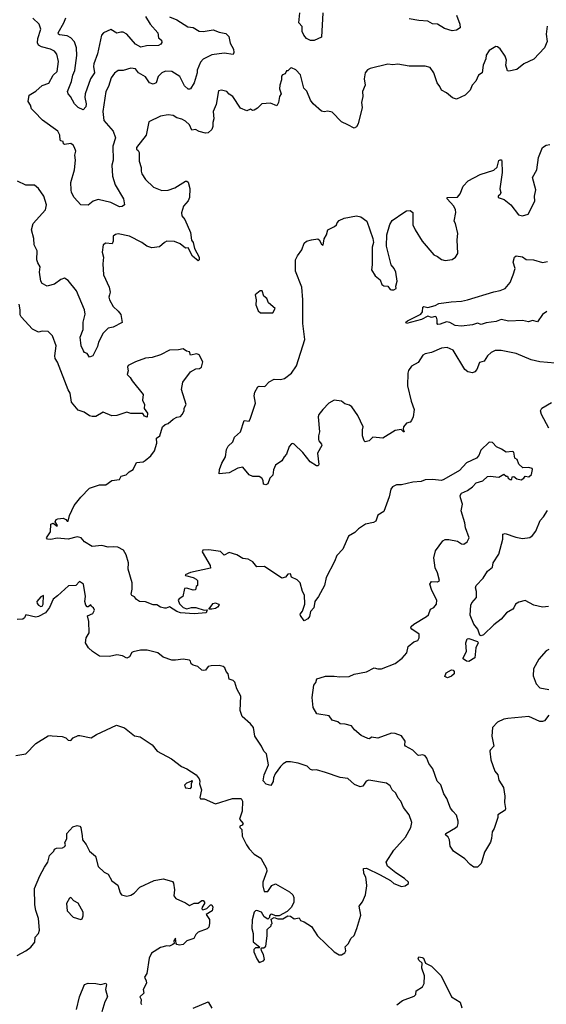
# Model space of a CAD drawing. Extents: x 1839239 to 1929705, y 762242 to 910352.
# Tile 296 of 429: x 1861316 to 1865536, y 857486 to 865380. Entities that reach past the tile are written whole.
import ezdxf

# ---------------------------------------------------------------- set-up
doc = ezdxf.new("R2010")
doc.units = 0

msp = doc.modelspace()

# ---------------------------------------------------------------- linework, layer by layer
at = {"layer": '0CON10XD'}
for points in [[(1862515, 865401.8), (1862575, 865379.1), (1862664, 865324), (1862705, 865317.1), (1862755, 865288.2), (1862786.1, 865286.1), (1862865, 865299.3), (1862915, 865278.7), (1862968.3, 865268.3), (1862990.8, 865245), (1863002.2, 865192.2), (1863030, 865145), (1863032.5, 865117.5), (1863025, 865101.2), (1862955, 865111.9), (1862855, 865098.5), (1862785, 865063.3), (1862765, 865038.8), (1862738.8, 864975), (1862737.5, 864955), (1862713.1, 864875), (1862685, 864826.7), (1862675, 864822), (1862665, 864822.5), (1862635, 864850.8), (1862600, 864925), (1862535, 864964.6), (1862485, 864967.1), (1862455.8, 864955), (1862424.3, 864925.7), (1862409.5, 864875), (1862385, 864862), (1862356.9, 864875), (1862322.5, 864922.5), (1862267.5, 864955), (1862242.5, 864985), (1862205, 864991.1), (1862145, 864972), (1862105, 864974), (1862075, 864952), (1862048.6, 864915), (1862026.9, 864845), (1862005.6, 864805), (1861982.7, 864645), (1861991.1, 864571.1), (1862065.6, 864485), (1862083, 864433), (1862063.1, 864365), (1862064.7, 864255), (1862054.5, 864214.5), (1862058.1, 864125), (1862080.6, 864055), (1862146.9, 863945), (1862156.2, 863895), (1862137.4, 863882.6), (1862115, 863880.5), (1862045, 863914.6), (1861945, 863937.8), (1861905, 863924.3), (1861865, 863894.3), (1861805, 863895.4), (1861752.5, 863955), (1861731.6, 863995), (1861727.7, 864015), (1861725.5, 864075), (1861754.2, 864175.8), (1861762.8, 864255), (1861756.1, 864295), (1861765.6, 864325), (1861755.5, 864355), (1861744.3, 864375), (1861725, 864388.5), (1861675, 864380), (1861666.7, 864385), (1861663, 864403), (1861645, 864407.5), (1861640, 864415), (1861636, 864455), (1861620, 864485), (1861498.8, 864575), (1861435, 864641.2), (1861409.2, 864665), (1861403.1, 864695), (1861384.2, 864725), (1861391.2, 864775), (1861445, 864808.2), (1861495, 864852.7), (1861548.1, 864871.9), (1861584.5, 864935), (1861615.3, 864965), (1861626.5, 865045), (1861613.7, 865103.7), (1861595, 865127.1), (1861561.2, 865145), (1861491.3, 865161.3), (1861465, 865176.9), (1861458.2, 865195), (1861459.6, 865230.4), (1861484.4, 865305), (1861472.5, 865345), (1861421.1, 865391.1)], [(1862322.9, 865405), (1862360.4, 865345), (1862422.5, 865275), (1862428.8, 865235), (1862451.2, 865215), (1862453.6, 865196.4), (1862446.7, 865185), (1862426.9, 865173.1), (1862330.5, 865169.5), (1862285, 865158.8), (1862244.4, 865185), (1862175, 865264.2), (1862145, 865279.4), (1862125, 865280.9), (1862095, 865271.1), (1862045, 865301.4), (1861986.5, 865273.5), (1861971.5, 865255), (1861940, 865105), (1861909.6, 865025), (1861907.3, 865005), (1861916, 864955), (1861883.3, 864905), (1861840.7, 864785), (1861838.7, 864755), (1861848.9, 864705), (1861845, 864681.2), (1861825, 864658.6), (1861785, 864675.3), (1861755.7, 864705), (1861723.6, 864763.6), (1861704.7, 864785), (1861699.6, 864805), (1861731.5, 864885), (1861741.5, 864935), (1861757.1, 864972.9), (1861772.6, 865092.6), (1861770.9, 865155), (1861753.6, 865203.6), (1861726.5, 865235), (1861695, 865251.6), (1861635, 865259.6), (1861625.6, 865265), (1861623.2, 865275), (1861670.3, 865355), (1861685.3, 865395)], [(1863744.7, 865435), (1863735, 865240), (1863675, 865213.3), (1863645, 865212.5), (1863615, 865230), (1863592.9, 865255), (1863580, 865285), (1863578.8, 865325), (1863553.8, 865355), (1863561.2, 865435)], [(1864815.4, 865415.4), (1864842.2, 865345), (1864844.4, 865315), (1864814.8, 865295.2), (1864781.2, 865291.2), (1864720, 865310), (1864665, 865344.5), (1864625, 865347.1), (1864585, 865368.1), (1864513.1, 865373.1), (1864436.1, 865386.1)], [(1865543, 865327), (1865534.3, 865264.3), (1865541.4, 865205), (1865522, 865155), (1865436.1, 865063.9), (1865354.7, 865025.3), (1865298.3, 864981.7), (1865235, 864966.2), (1865225, 864970), (1865212.5, 865015), (1865216, 865055), (1865207.3, 865087.3), (1865165, 865147.5), (1865145, 865163.3), (1865130, 865165), (1865076.8, 865133.2), (1865054.4, 865095), (1865051.1, 865065), (1865029.5, 865015), (1865022.5, 864955), (1864993.1, 864935), (1864972, 864888), (1864942.9, 864855), (1864924.4, 864815), (1864885, 864775.6), (1864815, 864741.9), (1864785, 864752.5), (1864735, 864792.5), (1864694.5, 864814.5), (1864682, 864845), (1864660, 864875), (1864633.8, 864955), (1864605, 864998), (1864565, 865006.2), (1864436.1, 865006.1), (1864345, 865023.8), (1864305, 865017.5), (1864265, 865022.5), (1864125, 864988.8), (1864102.7, 864977.3), (1864083.8, 864955), (1864076.7, 864905), (1864083.3, 864855), (1864061.4, 864805), (1864064.2, 864765), (1864055.7, 864715), (1864060, 864675), (1864029.2, 864545), (1864015, 864520), (1863995, 864510), (1863945.8, 864535.8), (1863895, 864560.8), (1863818.6, 864638.6), (1863785, 864646.9), (1863755, 864640.8), (1863735, 864646.7), (1863668.1, 864705), (1863645.7, 864735), (1863617.5, 864807.5), (1863592.2, 864832.2), (1863565, 864937.5), (1863529.1, 864979.1), (1863495, 864993.3), (1863485, 864992.5), (1863465, 864970), (1863455, 864970), (1863443, 864947), (1863421.7, 864938.3), (1863413, 864927), (1863413, 864897), (1863400, 864855), (1863398, 864825), (1863410, 864785), (1863396.7, 864765), (1863390, 864715), (1863375, 864690), (1863325, 864710), (1863255, 864706), (1863220.3, 864669.7), (1863195, 864654.2), (1863182.3, 864652.3), (1863165, 864662.5), (1863135, 864650), (1863085, 864670), (1863022.5, 864765), (1862995, 864783.3), (1862975.4, 864805.4), (1862933.9, 864816.1), (1862910, 864810), (1862889.7, 864700.3), (1862865.8, 864645), (1862870.6, 864585), (1862863.1, 864555), (1862862.9, 864525), (1862855, 864498.8), (1862825, 864473.8), (1862805, 864470), (1862754, 864484), (1862725, 864498.8), (1862695, 864495.6), (1862676.8, 864536.8), (1862645, 864565.4), (1862615, 864581.9), (1862575, 864592), (1862545, 864611.2), (1862505, 864616), (1862444.2, 864605.8), (1862349.5, 864560.5), (1862330, 864455), (1862252.5, 864355), (1862251.7, 864341.7), (1862265, 864332.5), (1862273.8, 864315), (1862272.2, 864245), (1862290, 864195), (1862288, 864165), (1862294, 864145), (1862325, 864098.8), (1862388.3, 864038.3), (1862455, 864010), (1862505, 864014), (1862558.3, 864031.7), (1862645, 864085.8), (1862655.8, 864085.8), (1862665, 864077.5), (1862677.9, 864027.9), (1862676.9, 863955), (1862665, 863928.8), (1862627.5, 863885), (1862611.7, 863831.7), (1862615, 863807.5), (1862638.5, 863778.5), (1862684.4, 863675), (1862692.5, 863612.5), (1862705, 863592.5), (1862716.8, 863546.8), (1862753.8, 863475), (1862753.3, 863455), (1862745, 863446.7), (1862700, 863485), (1862665, 863550), (1862645, 863548.8), (1862602, 863582), (1862555, 863600.9), (1862495, 863603.5), (1862475, 863594.3), (1862435, 863558.6), (1862375, 863550.9), (1862335, 863564.5), (1862295, 863593.5), (1862195, 863644.5), (1862105, 863662.5), (1862082.4, 863657.6), (1862064.6, 863645.4), (1862065.7, 863604.3), (1862055.7, 863584.3), (1862005, 863588.1), (1861985, 863576), (1861977.3, 863515), (1861986.2, 863475), (1861981.8, 863421.8), (1861987.5, 863335), (1862033.6, 863235), (1862041.6, 863195), (1862035.3, 863174.7), (1862028.8, 863155), (1862034.4, 863135), (1862065, 863080.8), (1862105, 863044), (1862125, 863016.2), (1862137, 862953), (1862065, 862914), (1862025, 862908), (1861985, 862868), (1861946.2, 862795), (1861938.8, 862761.2), (1861901.2, 862685), (1861875, 862674.2), (1861856.7, 862705), (1861835, 862712.9), (1861825.7, 862725), (1861809.2, 862765), (1861801.4, 862835), (1861823.4, 862896.6), (1861823.9, 862955), (1861840.1, 863020.1), (1861833.7, 863053.7), (1861771.8, 863205), (1861705, 863288), (1861675, 863306.7), (1861645, 863298), (1861595, 863259.2), (1861545, 863245.8), (1861534.5, 863244.5), (1861494.4, 863264.4), (1861484.2, 863285), (1861473.2, 863355), (1861480.9, 863399.1), (1861460, 863430), (1861453.1, 863455), (1861454.3, 863525.7), (1861431.5, 863575), (1861430, 863625), (1861411.1, 863695), (1861423, 863747), (1861521.8, 863855), (1861530.6, 863895), (1861508.8, 863965), (1861465.9, 864025.9), (1861433, 864053), (1861364.6, 864054.6), (1861296.7, 864085)], [(1864485.8, 863695), (1864540, 863605), (1864634.2, 863494.2), (1864665, 863481.2), (1864695, 863457.5), (1864725, 863450), (1864781.7, 863458.3), (1864807.5, 863475), (1864827.5, 863505), (1864822, 863615), (1864827.5, 863665), (1864807.5, 863745), (1864797.1, 863765), (1864811.1, 863835), (1864807.7, 863855), (1864793.4, 863885), (1864740.8, 863945), (1864742.5, 863955), (1864825, 863956.9), (1864844.4, 863985), (1864869.2, 864045), (1864910.6, 864089.4), (1865005, 864140), (1865115, 864174), (1865141.1, 864198.9), (1865155, 864250), (1865165, 864257.5), (1865176.4, 864256.4), (1865180, 864245), (1865181.2, 864155), (1865162.5, 864025), (1865170, 863995), (1865165, 863977.5), (1865150, 863965), (1865150, 863955), (1865198.6, 863938.6), (1865250.8, 863895), (1865313.8, 863815), (1865345, 863806.9), (1865390, 863820), (1865444.4, 863925), (1865442.2, 863965), (1865451.2, 864015), (1865426.2, 864115), (1865460, 864175), (1865473.3, 864275), (1865505.7, 864354.3), (1865535, 864374.3), (1865565, 864380.6)], [(1865607, 862627), (1865485, 862638), (1865413.2, 862653.2), (1865295, 862704.3), (1865175, 862726.9), (1865125, 862727.1), (1865095, 862712.5), (1865064.6, 862685.4), (1865038.5, 862641.5), (1864999.3, 862630.7), (1864980, 862575), (1864963.6, 862556.4), (1864945, 862550), (1864907.9, 862557.9), (1864881.5, 862575), (1864789.4, 862729.4), (1864741.7, 862751.7), (1864695, 862746.7), (1864615, 862710.8), (1864565, 862700.9), (1864545, 862690.5), (1864508.7, 862631.3), (1864455, 862602.9), (1864431.9, 862568.1), (1864424.7, 862545.3), (1864423.5, 862443.5), (1864452.7, 862322.7), (1864477.1, 862255), (1864469.2, 862195), (1864455, 862166.7), (1864445, 862153.3), (1864415, 862146.2), (1864392, 862115), (1864388.3, 862098.3), (1864397.5, 862075), (1864390, 862075), (1864373.3, 862093.3), (1864323.9, 862086.1), (1864225, 862023.8), (1864145, 862033.3), (1864115, 862003.8), (1864085, 861996.7), (1864076.7, 862005), (1864064, 862045), (1864062.3, 862092.3), (1864068, 862115), (1864025, 862207.5), (1863976.7, 862275), (1863959.5, 862289.5), (1863920.3, 862300.3), (1863895, 862321.2), (1863835, 862330), (1863793.8, 862305), (1863743.8, 862256.2), (1863714.1, 862214.1), (1863708.6, 862195), (1863719.2, 862075), (1863709.4, 862045), (1863708.9, 862015), (1863712.4, 862002.4), (1863735, 861977.5), (1863735.8, 861965), (1863702.5, 861905), (1863712.5, 861815), (1863706.2, 861803.8), (1863693.6, 861803.6), (1863644.1, 861834.1), (1863585, 861910), (1863515, 861976.2), (1863505, 861983.3), (1863495, 861980), (1863475, 861957.5), (1863455, 861896.7), (1863434.2, 861875.8), (1863417.3, 861842.7), (1863365, 861807.5), (1863348.8, 861771.2), (1863345, 861727.5), (1863321.2, 861705), (1863305, 861660), (1863289.3, 861650.7), (1863270, 861655), (1863266.7, 861685), (1863256.7, 861705), (1863235, 861716.7), (1863185, 861716.7), (1863155, 861730), (1863105, 861792), (1863062.5, 861785), (1862995, 861747.5), (1862915, 861740), (1862916.7, 861775), (1862936.1, 861823.9), (1862966, 861875), (1862973.9, 861933.9), (1862985, 861960), (1863023.3, 861995), (1863036.1, 862033.9), (1863083.8, 862075), (1863115, 862167.5), (1863155, 862162.5), (1863165.9, 862184.1), (1863206, 862305), (1863195.8, 862364.2), (1863198.8, 862395), (1863225, 862437.5), (1863235, 862442.5), (1863279.5, 862440.5), (1863315, 862478), (1863355, 862498.6), (1863405, 862495.8), (1863437.4, 862502.6), (1863495, 862545.7), (1863534.5, 862605), (1863600, 862815), (1863583.6, 862945), (1863584.6, 863135), (1863576.7, 863235), (1863526.8, 863363.2), (1863526.7, 863455), (1863542.2, 863487.8), (1863576.2, 863535), (1863595, 863587.5), (1863615, 863603.3), (1863653.6, 863616.4), (1863705, 863622.5), (1863716.4, 863616.4), (1863735, 863580), (1863746.4, 863573.6), (1863755.9, 863624.1), (1863774.2, 863655.8), (1863784.2, 863695.8), (1863838.3, 863721.7), (1863853.3, 863735), (1863859.5, 863750.5), (1863875, 863771.2), (1863915, 863790), (1864015, 863807.5), (1864049.5, 863799.5), (1864096.2, 863765), (1864145.7, 863625.7), (1864150, 863595), (1864139.2, 863555), (1864140, 863415), (1864134.3, 863374.3), (1864165, 863326.7), (1864203.6, 863293.6), (1864217, 863257), (1864235, 863246.7), (1864265, 863242.5), (1864285, 863217.5), (1864295, 863213.8), (1864315, 863214.2), (1864332, 863225), (1864330.8, 863245), (1864341.4, 863285), (1864329.4, 863355), (1864315.7, 863385), (1864291.4, 863415), (1864254.3, 863565), (1864257.1, 863655), (1864281.3, 863738.7), (1864300.7, 863769.3), (1864394.5, 863835.5), (1864415, 863848), (1864445, 863850), (1864466.2, 863835), (1864466.6, 863736.6), (1864485.8, 863695)], [(1865540.5, 863040.5), (1865504.6, 863015.4), (1865465, 862958.8), (1865425, 862969.2), (1865392.7, 862957.3), (1865345, 862968.6), (1865235, 862962.5), (1865175, 862975.6), (1865135, 862959.1), (1865055, 862950.8), (1865015, 862937.5), (1864985, 862947.5), (1864945, 862934), (1864855, 862921.9), (1864805, 862928.5), (1864761.8, 862951.8), (1864735, 862958.6), (1864685, 862938.2), (1864667.1, 862937.1), (1864660, 862945), (1864660.8, 862975), (1864654.6, 862994.6), (1864645, 862999.5), (1864615, 862993.1), (1864585, 863003.3), (1864535, 862975.6), (1864415, 862944.5), (1864410, 862955), (1864422.5, 862965), (1864530.8, 863019.2), (1864542.7, 863037.3), (1864545, 863076.2), (1864555, 863080), (1864585, 863072), (1864645, 863088.8), (1864675.7, 863104.3), (1864772.2, 863117.8), (1864855, 863122.5), (1864905, 863133.3), (1865115, 863198.5), (1865165, 863208.2), (1865205, 863225.6), (1865246.8, 863273.2), (1865271.4, 863335), (1865285.6, 863385), (1865271.2, 863435), (1865280, 863475), (1865294.1, 863485.9), (1865345, 863478.8), (1865375, 863457.5), (1865434.1, 863455.9), (1865505, 863433.1), (1865545, 863442.7)], [(1863345, 863030), (1863363.3, 863065), (1863309.5, 863109.5), (1863296.2, 863145), (1863273, 863163), (1863257.5, 863205), (1863242.5, 863205), (1863202.5, 863175), (1863210, 863135), (1863207.5, 863095), (1863226.7, 863045), (1863245, 863031.2), (1863345, 863030)], [(1865556.1, 859803.9), (1865521.2, 859758.8), (1865505.9, 859754.1), (1865485, 859754), (1865395, 859794.2), (1865227.7, 859777.7), (1865195, 859772), (1865145, 859749.2), (1865103.9, 859706.1), (1865100, 859635), (1865114, 859555), (1865085.8, 859525), (1865084.3, 859515), (1865090.8, 859445), (1865122, 859355), (1865146, 859325), (1865155, 859282.5), (1865192, 859225), (1865203.8, 859155), (1865201.2, 859105), (1865208.8, 859055), (1865205, 859043.8), (1865146.7, 859005), (1865146.4, 858983.6), (1865116.7, 858895), (1865100.7, 858869.3), (1865096.7, 858815), (1865087.5, 858785), (1865040, 858705), (1865012.5, 858615), (1864985, 858586.7), (1864955, 858586.2), (1864925, 858606), (1864882.6, 858652.6), (1864793.3, 858715), (1864766.2, 858755), (1864761.2, 858805), (1864750, 858825), (1864726.7, 858845), (1864730, 858855), (1864808.8, 858901.2), (1864823.3, 858915), (1864830, 858935), (1864830, 858955), (1864815, 859002.5), (1864785.7, 859035.7), (1864768.8, 859058.8), (1864738.9, 859135), (1864714.4, 859175), (1864690, 859245), (1864660, 859275), (1864627.5, 859375), (1864595, 859416.7), (1864578.6, 859458.6), (1864565, 859477.5), (1864545, 859487.5), (1864515, 859480), (1864505, 859483.3), (1864465, 859524.2), (1864406.7, 859555), (1864401.2, 859565), (1864403.8, 859595), (1864375, 859638.1), (1864325, 859657.5), (1864295, 859660), (1864185, 859621.2), (1864135, 859627.5), (1864120, 859615), (1864105, 859616), (1864051.8, 859641.8), (1863997.4, 859687.4), (1863975, 859718), (1863925, 859731.4), (1863885, 859734), (1863865, 859752), (1863820, 859765), (1863795, 859798.8), (1863696.1, 859816.1), (1863668, 859865), (1863658.6, 859945), (1863671.4, 860045), (1863687.5, 860065), (1863697.5, 860095), (1863723.3, 860103.3), (1863765, 860115.8), (1863835, 860117.1), (1863880.6, 860110.6), (1863955, 860114), (1863995, 860133.1), (1864095, 860150.6), (1864155, 860183.3), (1864185, 860175.6), (1864215.9, 860175.9), (1864325, 860217.5), (1864379.7, 860260.3), (1864417.2, 860302.8), (1864430, 860355), (1864475, 860393.3), (1864505, 860402.5), (1864516.4, 860423.6), (1864517.5, 860455), (1864457.5, 860495), (1864450, 860505), (1864453.3, 860515), (1864475, 860534), (1864575.9, 860594.1), (1864590.4, 860609.6), (1864608.8, 860655), (1864635, 860668.6), (1864656.2, 860695), (1864658.7, 860725), (1864618.8, 860805), (1864602, 860855), (1864615, 860876.2), (1864665, 860872), (1864680, 860885), (1864664.2, 860945), (1864645, 860986.7), (1864635.7, 861065), (1864647.7, 861122.3), (1864706.9, 861203.1), (1864725, 861212.5), (1864755, 861214), (1864825, 861200), (1864855, 861178), (1864875, 861176), (1864902.5, 861195), (1864917.5, 861225), (1864888.6, 861305), (1864884, 861345), (1864853.8, 861443.8), (1864865.4, 861495), (1864847.3, 861547.3), (1864845.5, 861565), (1864854.8, 861585.2), (1864904.2, 861605), (1864945, 861634), (1864973.9, 861666.1), (1865028.1, 861681.9), (1865065, 861716.7), (1865085, 861720), (1865155, 861711.2), (1865195, 861736.7), (1865215, 861720), (1865225, 861720), (1865230, 861705), (1865245, 861692.5), (1865260, 861695), (1865262.5, 861715), (1865275, 861716.7), (1865298.3, 861698.3), (1865335, 861690), (1865356.4, 861703.6), (1865365, 861720), (1865395, 861714), (1865418, 861735), (1865426.2, 861775), (1865423, 861783), (1865395, 861790), (1865347.5, 861787.5), (1865316.4, 861816.4), (1865303, 861853), (1865283.9, 861863.9), (1865275, 861912.5), (1865265, 861917.5), (1865215, 861913.8), (1865175.8, 861935.8), (1865137.5, 861955), (1865105, 861990), (1865078.3, 861991.7), (1865011.1, 861928.9), (1864993.8, 861886.2), (1864975, 861863.8), (1864895, 861826.2), (1864838.8, 861765), (1864715, 861693.1), (1864695, 861686.7), (1864625, 861693.1), (1864565, 861690), (1864533.5, 861676.5), (1864465, 861671.4), (1864375, 861650.8), (1864335, 861650), (1864304.2, 861635.8), (1864288.8, 861615), (1864275.8, 861555), (1864233.4, 861436.6), (1864185, 861406.7), (1864170, 861360), (1864150.5, 861349.5), (1864087.5, 861335), (1864031.2, 861298.8), (1864000.5, 861269.5), (1863950.3, 861239.7), (1863904.2, 861135.8), (1863856.8, 861083.2), (1863837.5, 861035), (1863770.9, 860909.1), (1863757.5, 860845), (1863710, 860755), (1863681.4, 860715), (1863672.5, 860665), (1863646.7, 860635), (1863636.7, 860595), (1863625, 860577.5), (1863595, 860560), (1863565, 860602.5), (1863563.8, 860615), (1863580.7, 860639.3), (1863601.2, 860695), (1863597, 860767), (1863582.5, 860795), (1863564.4, 860864.4), (1863538.1, 860888.1), (1863495, 860911.2), (1863485, 860936.7), (1863465, 860936), (1863445, 860910), (1863415, 860902.5), (1863277.5, 860995), (1863215, 860993.3), (1863185, 861034), (1863145.9, 861055.9), (1863105, 861061.2), (1863055, 861090), (1862995, 861107.5), (1862955, 861087.5), (1862925, 861116.2), (1862830.7, 861130.7), (1862783, 861127), (1862777.5, 861115), (1862842.5, 861005), (1862845, 860982.5), (1862685, 860947.5), (1862641.7, 860928.3), (1862643, 860923), (1862705, 860907.5), (1862730, 860895), (1862740, 860885), (1862740, 860845), (1862730, 860835), (1862725, 860810), (1862705, 860807.5), (1862655, 860823.3), (1862635, 860820), (1862622.5, 860755), (1862592.5, 860737.5), (1862585.6, 860725), (1862595, 860696.2), (1862625, 860666.7), (1862655, 860657.5), (1862691.7, 860668.3), (1862728.3, 860668.3), (1862795, 860646.2), (1862817.5, 860647.5), (1862810, 860625), (1862715, 860617.9), (1862603.3, 860625), (1862574.8, 860634.8), (1862515, 860673.8), (1862488.8, 860661.2), (1862475, 860661.2), (1862445, 860670), (1862415, 860690), (1862385, 860690), (1862323, 860713), (1862276.1, 860716.1), (1862250.7, 860730.7), (1862235, 860753.3), (1862215, 860763.3), (1862210, 860775), (1862217.5, 860815), (1862215.8, 860865), (1862184.4, 860975), (1862188.8, 861025), (1862168.8, 861088.8), (1862148.3, 861128.3), (1862102.3, 861152.3), (1862066, 861154), (1862025, 861152), (1861975, 861164), (1861895, 861156.2), (1861833.9, 861193.9), (1861807.5, 861225), (1861775, 861233.8), (1861705, 861216.2), (1861615, 861224.6), (1861565, 861211.4), (1861537.5, 861215), (1861529.2, 861225), (1861562.2, 861275), (1861564.2, 861335.8), (1861585, 861342.5), (1861615, 861320), (1861617.5, 861325), (1861598.8, 861355), (1861607.9, 861372.1), (1861621.5, 861378.5), (1861663, 861383), (1861685, 861372.5), (1861695, 861360), (1861705, 861360), (1861715.8, 861405), (1861751.2, 861485), (1861805, 861552), (1861876, 861625), (1861955, 861651.9), (1862005, 861652.2), (1862055, 861685.6), (1862115, 861694.4), (1862129.5, 861720.5), (1862169.1, 861730.9), (1862193.6, 861756.4), (1862226, 861775), (1862251.2, 861828.8), (1862305, 861836), (1862321.2, 861845), (1862365.7, 861884.3), (1862395.7, 861924.3), (1862415.7, 861984.3), (1862412.5, 862025), (1862437.5, 862045), (1862460, 862115), (1862480, 862135), (1862505, 862142.5), (1862545, 862177.5), (1862575, 862193.3), (1862605, 862200), (1862616.7, 862215), (1862633.3, 862245), (1862632.5, 862265), (1862650, 862295), (1862613.3, 862415), (1862622, 862475), (1862685, 862556), (1862728.3, 862581.7), (1862755.7, 862584.3), (1862773.3, 862595), (1862783.6, 862636.4), (1862755, 862693.3), (1862735, 862700), (1862685, 862690), (1862676.7, 862716.7), (1862652, 862722), (1862625, 862742.5), (1862587.3, 862732.7), (1862515, 862729.5), (1862445, 862692.5), (1862377.8, 862672.2), (1862323.6, 862666.4), (1862242.4, 862637.6), (1862185, 862606.7), (1862180, 862595), (1862184.2, 862565), (1862176, 862535), (1862201.3, 862511.3), (1862215.8, 862485), (1862303.8, 862375), (1862300.7, 862330.7), (1862316.2, 862295), (1862313.6, 862263.6), (1862340, 862225), (1862337, 862193), (1862315, 862202.5), (1862301.7, 862221.7), (1862205, 862223.3), (1862175, 862233.3), (1862095, 862205.6), (1862055, 862204.4), (1861985, 862234.4), (1861925, 862199.2), (1861895, 862197.5), (1861875, 862204), (1861833, 862233), (1861785, 862250), (1861730.8, 862315), (1861720.8, 862385), (1861703.6, 862413.6), (1861618.6, 862635), (1861600.6, 862665), (1861598.1, 862685), (1861608.6, 862765), (1861578.8, 862845), (1861545, 862880), (1861495, 862884), (1861465, 862875.7), (1861418, 862898), (1861327.2, 862997.2), (1861319.5, 863015), (1861318.4, 863055), (1861310.3, 863100.3)], [(1865556.7, 862105), (1865497.5, 862215), (1865488.8, 862245), (1865500, 862265), (1865578, 862312)], [(1865554.3, 860675.7), (1865505, 860669.4), (1865436.8, 860686.8), (1865365, 860722.5), (1865315, 860710.8), (1865288, 860695), (1865276.7, 860665), (1865266.7, 860655), (1865216.3, 860623.7), (1865173.1, 860575), (1865115, 860528.9), (1865032.1, 860447.9), (1865015, 860440.4), (1865002.5, 860445), (1864987.1, 860495), (1864954.7, 860534.7), (1864925.8, 860605), (1864931.4, 860685), (1864939.2, 860705), (1864975, 860747.5), (1864977.1, 860795), (1864968.1, 860825), (1864974.5, 860845), (1865028.5, 860901.5), (1865065, 860958.8), (1865105, 860991.2), (1865111.1, 861025), (1865155.6, 861095), (1865188.6, 861215), (1865186.7, 861255), (1865205, 861260.8), (1865291.7, 861231.7), (1865345, 861220.8), (1865405, 861227.5), (1865425, 861243.8), (1865450.8, 861279.2), (1865485.7, 861365), (1865514.3, 861395), (1865545.7, 861445)], [(1863235, 857822.5), (1863270, 857835), (1863277.5, 857845), (1863270, 857885), (1863252.5, 857915), (1863250, 857935), (1863255, 857940), (1863271.7, 857938.3), (1863287, 857953), (1863300, 858035), (1863300, 858085), (1863330, 858115), (1863330, 858125), (1863340, 858135), (1863331.7, 858168.3), (1863355, 858182.5), (1863385, 858172.5), (1863425, 858172.5), (1863463.8, 858196.2), (1863485, 858193.3), (1863515, 858172.5), (1863555, 858180), (1863567, 858157), (1863595, 858146.7), (1863655, 858108.8), (1863703.3, 858035), (1863835, 857906.7), (1863875, 857883.8), (1863895, 857884), (1863922.3, 857897.7), (1863930, 857915), (1863924.1, 857945.9), (1863951.2, 857975), (1863968.8, 858015), (1863995, 858038.8), (1864018.1, 858095), (1864048.8, 858201.2), (1864035.9, 858274.1), (1864063.3, 858306.7), (1864087.5, 858365), (1864097.8, 858435), (1864095.7, 858465), (1864090.5, 858505), (1864073.9, 858536.1), (1864071.2, 858575), (1864095, 858576.9), (1864203.8, 858523.8), (1864287.8, 858477.8), (1864314.5, 858454.5), (1864375, 858432.1), (1864403.8, 858435), (1864431.4, 858455), (1864431.4, 858465), (1864398.9, 858495), (1864329.9, 858539.9), (1864262.5, 858595), (1864253.3, 858625), (1864315, 858721.2), (1864406, 858825), (1864450, 858905), (1864457.5, 858945), (1864436.2, 859005), (1864391.2, 859065), (1864371.2, 859115), (1864349.5, 859139.5), (1864328.8, 859178.8), (1864300.8, 859205), (1864285, 859238.8), (1864255, 859258), (1864113.9, 859283.9), (1864090.8, 859275), (1864065, 859234), (1864045, 859228.8), (1863999.5, 859249.5), (1863945, 859295.8), (1863885, 859304.4), (1863767.5, 859345), (1863695, 859366.7), (1863663, 859363), (1863645, 859370), (1863620, 859395), (1863548.3, 859418.3), (1863485, 859431.2), (1863455, 859430), (1863427.5, 859415), (1863405, 859392.5), (1863362.5, 859335), (1863348.3, 859301.7), (1863347, 859273), (1863328.3, 859241.7), (1863290.7, 859250.7), (1863267.5, 859277.5), (1863274.3, 859325.7), (1863310, 859405), (1863294, 859494), (1863273.3, 859515), (1863253.3, 859555), (1863198.8, 859635), (1863188.8, 859705), (1863165.6, 859735), (1863098.8, 859795), (1863082.9, 859842.9), (1863087.1, 859957.1), (1863056.7, 860015), (1863038.6, 860068.6), (1863025, 860081.4), (1862995, 860092.5), (1862986.2, 860135), (1862970, 860155), (1862960, 860185), (1862945, 860193.3), (1862913.6, 860203.6), (1862849.1, 860200.9), (1862825.8, 860194.2), (1862803.8, 860166.2), (1862785, 860161.2), (1862775, 860163.8), (1862741.9, 860195), (1862706.7, 860205), (1862690.8, 860215), (1862685, 860236), (1862675, 860246), (1862625, 860254.5), (1862565, 860244.7), (1862535, 860246.1), (1862465, 860270.5), (1862423.1, 860303.1), (1862336.2, 860326.2), (1862284.6, 860325.4), (1862225, 860311.2), (1862214.4, 860305.6), (1862195, 860271.2), (1862175, 860262), (1862140.5, 860280.5), (1862095, 860288.8), (1862035, 860275.4), (1861955, 860276.7), (1861898.8, 860315), (1861867.5, 860345), (1861843.3, 860385), (1861847.5, 860425), (1861873.3, 860465), (1861870, 860555), (1861858.3, 860601.7), (1861901.2, 860618.8), (1861916.2, 860645), (1861906.7, 860665), (1861890, 860675), (1861885, 860690), (1861865, 860672.5), (1861855, 860673.3), (1861845, 860686.7), (1861838.6, 860715), (1861843.9, 860756.1), (1861825.7, 860855), (1861795, 860875.5), (1861765, 860844.6), (1861707.7, 860842.3), (1861618.8, 860761.2), (1861585, 860733.3), (1861553.6, 860666.4), (1861522.5, 860625), (1861467.5, 860595), (1861445, 860590), (1861365, 860610), (1861354.2, 860585), (1861341.2, 860575), (1861295, 860570.8)], [(1861485, 860675.8), (1861495, 860678.8), (1861504.2, 860695), (1861505, 860762.5), (1861485, 860753.8), (1861453.3, 860715), (1861455, 860700), (1861465, 860686), (1861485, 860675.8)], [(1862855, 860654.2), (1862830, 860655), (1862865, 860699.2), (1862885.8, 860705.8), (1862910, 860695), (1862913.3, 860685), (1862900.5, 860669.5), (1862885, 860660), (1862855, 860654.2)], [(1864915, 860233.3), (1864895, 860237.5), (1864870, 860255), (1864870, 860265), (1864896.2, 860315), (1864890, 860385), (1864902.5, 860415), (1864915, 860420), (1864985, 860395.7), (1864990.8, 860385), (1864971.2, 860345), (1864962.5, 860265), (1864915, 860233.3)], [(1865555, 860332), (1865535, 860321.2), (1865475, 860253.3), (1865433.3, 860175), (1865429.3, 860119.3), (1865454.3, 860055), (1865485, 860022.9), (1865555, 860009.2)], [(1864745, 860103.3), (1864722.5, 860115), (1864733.8, 860145), (1864775, 860167.5), (1864790, 860165), (1864797.5, 860155), (1864797.5, 860135), (1864775, 860116.7), (1864745, 860103.3)], [(1861285, 859480), (1861365, 859494.2), (1861445, 859576.7), (1861545, 859638.8), (1861565, 859642.5), (1861575, 859637.5), (1861655, 859634), (1861685, 859622.5), (1861705, 859604.2), (1861725, 859600), (1861745, 859622.5), (1861785, 859642.5), (1861798.3, 859641.7), (1861888.3, 859621.7), (1861930.5, 859649.5), (1862090, 859725), (1862155, 859702), (1862235, 859640), (1862279.7, 859629.7), (1862376.8, 859566.8), (1862416.9, 859516.9), (1862532.5, 859455), (1862611.7, 859391.7), (1862655, 859375.4), (1862729.2, 859325), (1862753.3, 859295), (1862760, 859275), (1862757.5, 859255), (1862771.2, 859205), (1862760, 859145), (1862765, 859132.5), (1862795, 859133.8), (1862885, 859093.8), (1863020, 859135), (1863090, 859135), (1863100, 859115), (1863097.5, 859035), (1863078.3, 858971.7), (1863106.7, 858935), (1863098.3, 858921.7), (1863080, 858915), (1863080, 858905), (1863097, 858887), (1863097.5, 858835), (1863134, 858765), (1863153.2, 858733.2), (1863195, 858690), (1863248.8, 858658.8), (1863293.8, 858575), (1863296.4, 858553.6), (1863263.3, 858465), (1863263.3, 858435), (1863275, 858390), (1863305, 858390), (1863335, 858440), (1863365, 858452.5), (1863478.8, 858388.8), (1863505, 858363.3), (1863512.9, 858342.9), (1863511.2, 858305), (1863493.5, 858265), (1863458.9, 858231.1), (1863395, 858196.7), (1863366.4, 858196.4), (1863335, 858208.8), (1863325, 858206.2), (1863317.5, 858195), (1863318.3, 858181.7), (1863305, 858170), (1863275, 858187.5), (1863252.5, 858225), (1863215, 858238), (1863204.5, 858235.5), (1863195.8, 858224.2), (1863177.7, 858162.3), (1863176, 858095), (1863186.2, 858055), (1863186.7, 857986.7), (1863240, 857945), (1863235, 857940), (1863205, 857940), (1863193, 857927), (1863193, 857907), (1863215, 857850), (1863235, 857822.5)], [(1862685, 859217.5), (1862693, 859227), (1862693, 859257), (1862700, 859275), (1862695, 859280), (1862688.3, 859271.7), (1862651.7, 859258.3), (1862636.4, 859243.6), (1862645, 859222.5), (1862685, 859217.5)], [(1861295, 857876.7), (1861365.6, 857914.4), (1861405.5, 857944.5), (1861437.5, 857985), (1861438.8, 858025), (1861467.1, 858055), (1861475, 858080), (1861466.9, 858175), (1861445, 858237.5), (1861438.1, 858285), (1861434, 858415), (1861476, 858515), (1861513, 858587), (1861541.2, 858625), (1861555, 858680), (1861590, 858715), (1861595, 858730), (1861610.7, 858739.3), (1861658.3, 858741.7), (1861678.3, 858751.7), (1861682.5, 858765), (1861678.3, 858781.7), (1861693.6, 858816.4), (1861694, 858855), (1861740.7, 858909.3), (1861775, 858918.6), (1861798.8, 858915), (1861805.7, 858905), (1861815.9, 858835.9), (1861820, 858805), (1861848.7, 858768.7), (1861874.3, 858714.3), (1861923.3, 858675), (1861945, 858590), (1861992.5, 858545), (1862025, 858528.8), (1862053.3, 858475), (1862100.8, 858440.8), (1862120.3, 858380.3), (1862131.2, 858365), (1862175, 858354.3), (1862205, 858361.4), (1862232.4, 858377.6), (1862278.8, 858425), (1862392.4, 858477.6), (1862465, 858492.5), (1862533.2, 858473.2), (1862540.7, 858470.7), (1862547, 858457), (1862555.6, 858405), (1862550, 858355), (1862567.5, 858335), (1862645, 858299.2), (1862675, 858277.5), (1862715, 858296), (1862745, 858297.5), (1862775, 858318), (1862785, 858318), (1862796.7, 858305), (1862797.5, 858295), (1862776.7, 858265), (1862775, 858252.5), (1862784.4, 858244.4), (1862815.4, 858254.6), (1862845, 858284), (1862856.2, 858285), (1862864, 858265), (1862858.8, 858235), (1862810, 858205), (1862835.7, 858165), (1862836.2, 858135), (1862830, 858105), (1862818.8, 858091.2), (1862746.2, 858065), (1862726.2, 858045), (1862710, 858015), (1862653.8, 857996.2), (1862625, 857966.2), (1862595, 857960), (1862576.1, 857966.1), (1862570, 857975), (1862565, 858016.7), (1862550.8, 857995), (1862552.5, 857975), (1862542.5, 857965), (1862515, 857952.5), (1862495, 857954.2), (1862445, 857941.4), (1862372, 857895), (1862352.9, 857855), (1862335.6, 857734.4), (1862316, 857705), (1862330, 857675), (1862330.8, 857655), (1862306, 857605), (1862310.8, 857575), (1862277.5, 857545), (1862288.8, 857525), (1862287.5, 857495), (1862292.5, 857485)], [(1861805, 858167.5), (1861815, 858172.5), (1861823.3, 858195), (1861824, 858225), (1861785, 858296.7), (1861750, 858315), (1861725, 858342.5), (1861715, 858337.5), (1861690, 858295), (1861696, 858235), (1861743.3, 858185), (1861805, 858167.5)], [(1864337, 857483), (1864384.1, 857515.9), (1864477.3, 857552.7), (1864488.8, 857565), (1864493.3, 857595), (1864544.1, 857625.9), (1864556.1, 857653.9), (1864560, 857715), (1864537.5, 857775), (1864540, 857815), (1864515, 857840), (1864510, 857855), (1864515, 857867.5), (1864541.7, 857861.7), (1864552.5, 857855), (1864567.5, 857815), (1864615, 857792), (1864693.3, 857715), (1864775, 857547.5), (1864845, 857502.5), (1864858.3, 857458.3)], [(1861771.4, 857445), (1861794.2, 857545), (1861836, 857644), (1861865, 857656.7), (1861925, 857654.4), (1861965, 857643.8), (1862005, 857656), (1862011.1, 857645), (1862003.2, 857605), (1862019.1, 857545), (1861998.8, 857505), (1861973.5, 857426.5)], [(1862705, 857456), (1862825, 857506.2), (1862854.2, 857455)]]:
    msp.add_lwpolyline(points, dxfattribs=at)

doc.saveas('drawing.dxf')
